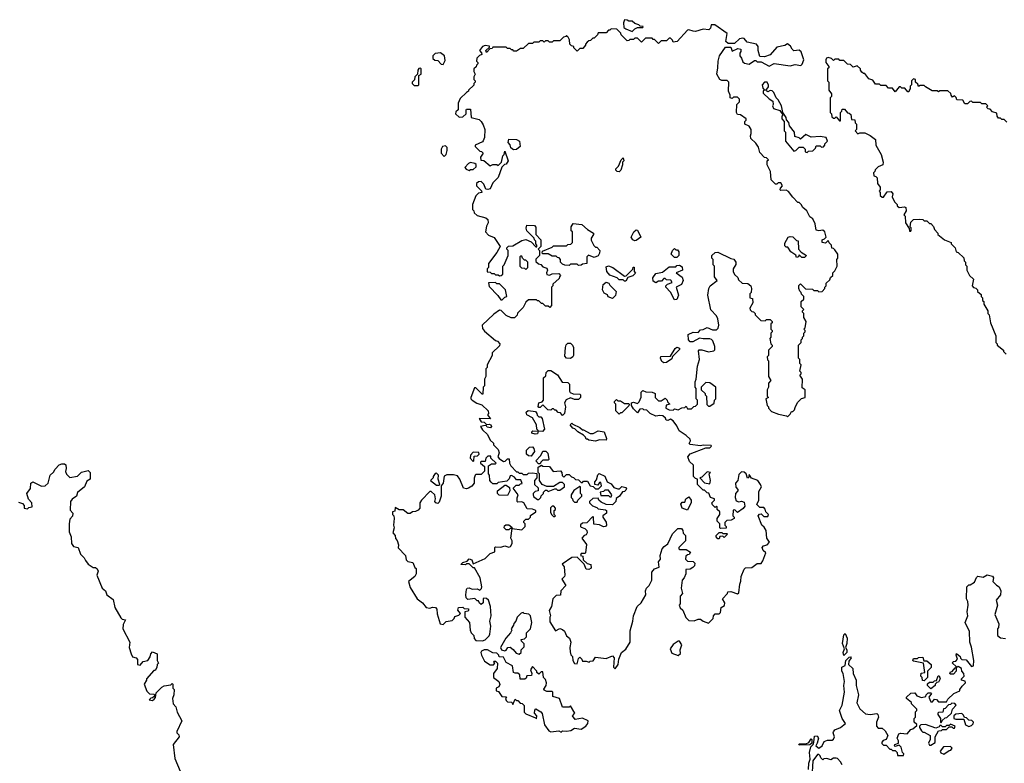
# Model space of a CAD drawing. Extents: x 2494106 to 2685573, y 758056 to 915185.
# Tile 364 of 507: x 2631015 to 2638505, y 829163 to 834820. Entities that reach past the tile are written whole.
import ezdxf

# ---------------------------------------------------------------- set-up
doc = ezdxf.new("R2010")
doc.units = 0

msp = doc.modelspace()

# ---------------------------------------------------------------- linework, layer by layer
at = {"layer": '0CON05XD'}
for points in [[(2635675, 834730), (2635695, 834750), (2635715, 834760), (2635755, 834760), (2635758.3, 834768.3), (2635735, 834770), (2635725, 834780), (2635695, 834790), (2635675, 834810), (2635648.3, 834808.3), (2635635, 834817.5), (2635615, 834820), (2635607.5, 834795), (2635611.7, 834761.7), (2635625, 834750), (2635675, 834730)], [(2636475, 834100), (2636467.5, 834115), (2636470, 834175), (2636490, 834195), (2636490, 834215), (2636475, 834230), (2636445, 834230), (2636435, 834220), (2636420, 834225), (2636420, 834245), (2636407.5, 834275), (2636410, 834345), (2636397, 834357), (2636355, 834357.5), (2636340, 834365), (2636317.5, 834405), (2636326.7, 834455), (2636327.5, 834505), (2636337.5, 834545), (2636385, 834610), (2636425, 834610), (2636435, 834580), (2636478.3, 834601.7), (2636500, 834595), (2636501.7, 834578.3), (2636492.5, 834565), (2636492.5, 834545), (2636506.7, 834526.7), (2636515, 834500), (2636528.3, 834488.3), (2636565, 834482.5), (2636605, 834510), (2636615, 834510), (2636625, 834500), (2636655, 834500), (2636715, 834467.5), (2636755, 834487.5), (2636875, 834470), (2636915, 834480), (2636957.5, 834472.5), (2636968.3, 834481.7), (2636980, 834515), (2636960, 834575), (2636945, 834587.5), (2636903, 834583), (2636890, 834595), (2636879.3, 834619.3), (2636855, 834637.5), (2636835, 834622.5), (2636775, 834610), (2636725, 834552.5), (2636681.7, 834538.3), (2636645, 834540), (2636632.5, 834585), (2636632.5, 834615), (2636620, 834635), (2636548.3, 834648.3), (2636526.4, 834676.4), (2636515, 834680), (2636490, 834675), (2636451.7, 834638.3), (2636405, 834640), (2636387.5, 834655), (2636397.5, 834715), (2636301.7, 834781.7), (2636275, 834780), (2636270, 834755), (2636257, 834743), (2636215, 834748.8), (2636155, 834730), (2636138.3, 834731.7), (2636105, 834742.5), (2636095, 834740), (2636017, 834653), (2635985, 834650), (2635980, 834665), (2635965, 834680), (2635955, 834680), (2635935, 834660), (2635895, 834660), (2635875, 834640), (2635845, 834670), (2635835, 834670), (2635825, 834680), (2635775, 834680), (2635745, 834650), (2635715, 834680), (2635695, 834680), (2635685, 834670), (2635655, 834670), (2635648.3, 834661.7), (2635635, 834660), (2635590, 834705), (2635588.3, 834718.3), (2635558.3, 834748.3), (2635515, 834750), (2635505, 834740), (2635495, 834740), (2635475, 834720), (2635415, 834720), (2635410, 834705), (2635385, 834680), (2635375, 834680), (2635358.3, 834661.7), (2635345, 834660), (2635331.7, 834648.3), (2635320, 834635), (2635320, 834625), (2635298.3, 834601.7), (2635275, 834600), (2635255, 834580), (2635230, 834605), (2635230, 834615), (2635211.7, 834621.7), (2635200, 834635), (2635197, 834667), (2635188.3, 834688.3), (2635175, 834700), (2635168.3, 834691.7), (2635151.7, 834688.3), (2635125, 834660), (2635075, 834660), (2635065, 834650), (2635045, 834650), (2635035, 834660), (2635015, 834660), (2635005, 834650), (2634995, 834660), (2634975, 834660), (2634965, 834650), (2634925, 834650), (2634915, 834640), (2634885, 834640), (2634845, 834600), (2634825, 834600), (2634795, 834580), (2634775, 834580), (2634765, 834590), (2634755, 834590), (2634745, 834600), (2634725, 834600), (2634715, 834610), (2634615, 834610), (2634608.3, 834601.7), (2634591.7, 834598.3), (2634565, 834570), (2634560, 834585), (2634588.3, 834611.7), (2634588.3, 834618.3), (2634555, 834622.5), (2634535, 834616.7), (2634512.5, 834585), (2634528.3, 834568.3), (2634530, 834555), (2634511.7, 834548.3), (2634491.7, 834528.3), (2634490, 834505), (2634500, 834495), (2634500, 834485), (2634490, 834475), (2634488.3, 834461.7), (2634470, 834445), (2634470, 834425), (2634480, 834405), (2634470, 834385), (2634470, 834365), (2634480, 834355), (2634480, 834345), (2634470, 834335), (2634468.3, 834321.7), (2634430, 834285), (2634430, 834275), (2634413.6, 834266.4), (2634365, 834220), (2634350, 834185), (2634350, 834135), (2634331.7, 834118.3), (2634330, 834105), (2634358.3, 834078.3), (2634385, 834080), (2634410, 834105), (2634410, 834135), (2634415, 834140), (2634445, 834140), (2634450, 834075), (2634510.7, 834060.7), (2634526.1, 834046.1), (2634539.3, 834019.3), (2634552.5, 833985), (2634550, 833925), (2634541.7, 833898.3), (2634535, 833890), (2634480, 833865), (2634480, 833855), (2634515, 833820), (2634528.3, 833818.3), (2634540, 833805), (2634520, 833775), (2634521.7, 833751.7), (2634545, 833750), (2634595, 833707.5), (2634615, 833717.5), (2634645, 833717.5), (2634655, 833710), (2634680, 833735), (2634690, 833785), (2634700, 833795), (2634705, 833820), (2634730, 833745), (2634715, 833720), (2634701.7, 833718.3), (2634681.7, 833698.3), (2634655, 833620), (2634615, 833580), (2634595, 833532.5), (2634575, 833527.5), (2634561.7, 833531.7), (2634545, 833570), (2634525, 833590), (2634505, 833587.5), (2634490, 833575), (2634490, 833555), (2634528.3, 833518.3), (2634530, 833505), (2634505, 833500), (2634485, 833480), (2634460, 833415), (2634460, 833375), (2634470, 833365), (2634471.7, 833351.7), (2634495, 833330), (2634561.7, 833311.7), (2634575, 833300), (2634577.5, 833275), (2634565, 833250), (2634557.5, 833205), (2634581.7, 833181.7), (2634623, 833163), (2634670, 833095), (2634645, 833050), (2634580, 832965), (2634580, 832935), (2634570, 832925), (2634571.7, 832901.7), (2634595, 832900), (2634605, 832890), (2634625, 832890), (2634635, 832880), (2634655, 832880), (2634665, 832872.5), (2634677, 832873), (2634690, 832885), (2634690, 832945), (2634700, 832955), (2634730, 833025), (2634730, 833065), (2634720, 833075), (2634720, 833085), (2634733, 833097), (2634765, 833100), (2634835, 833140), (2634865, 833147.5), (2634905, 833130), (2634941.7, 833091.7), (2634948.3, 833091.7), (2634950, 833105), (2634940, 833115), (2634940, 833135), (2634930, 833145), (2634928.3, 833158.3), (2634873.9, 833213.9), (2634867.5, 833235), (2634873, 833257), (2634930, 833255), (2634941.7, 833241.7), (2634940, 833185), (2634980, 833145), (2634980, 833095), (2634960, 833075), (2634970, 833065), (2634970, 833025), (2634941.7, 832998.3), (2634941.7, 832981.7), (2634961.7, 832961.7), (2634978.3, 832958.3), (2634995, 832940), (2635025, 832930), (2635030, 832915), (2635022.5, 832895), (2635025, 832882.5), (2635045, 832877.5), (2635065, 832887.5), (2635115, 832890), (2635130, 832875), (2635120, 832865), (2635118.3, 832851.7), (2635071.7, 832808.3), (2635070, 832795), (2635060, 832785), (2635060, 832645), (2635048.3, 832631.7), (2635035, 832640), (2635015, 832640), (2634995, 832660), (2634985, 832660), (2634965, 832680), (2634955, 832680), (2634945, 832690), (2634885, 832690), (2634865, 832670), (2634845, 832630), (2634801.7, 832588.3), (2634798.3, 832571.7), (2634778.3, 832551.7), (2634753, 832553), (2634715, 832570), (2634678.3, 832608.3), (2634665, 832610), (2634620.7, 832579.3), (2634533.3, 832495), (2634535, 832470), (2634550.5, 832450.5), (2634635, 832380), (2634650, 832375), (2634667.5, 832355), (2634665, 832340), (2634610, 832285), (2634610, 832265), (2634570, 832195), (2634570, 832175), (2634560, 832165), (2634560, 832105), (2634550, 832085), (2634550, 832035), (2634540, 832025), (2634538.3, 831971.7), (2634531.7, 831971.7), (2634485, 832020), (2634475, 832020), (2634447.5, 831945), (2634447.5, 831935), (2634457.5, 831925), (2634492.3, 831902.3), (2634530.7, 831890.7), (2634577.5, 831845), (2634580, 831825), (2634573, 831813), (2634596.7, 831783.3), (2634510, 831785), (2634525, 831760), (2634547, 831757), (2634565, 831740), (2634585, 831743.3), (2634597.7, 831737.7), (2634603.3, 831725), (2634596.2, 831713.8), (2634570.7, 831720.7), (2634565, 831730), (2634555, 831732.5), (2634520, 831725), (2634535, 831700), (2634572.5, 831665), (2634595, 831620), (2634618.3, 831598.3), (2634620, 831585), (2634655, 831550), (2634662.5, 831525), (2634652.5, 831495), (2634661.7, 831481.7), (2634695, 831460), (2634708.3, 831461.7), (2634725, 831480), (2634738.3, 831478.3), (2634740, 831445), (2634750, 831425), (2634795, 831380), (2634805, 831380), (2634815, 831370), (2634835, 831370), (2634845, 831360), (2634875, 831360), (2634885, 831370), (2634915, 831372.5), (2634948.3, 831368.3), (2634950, 831335), (2634930, 831315), (2634930, 831285), (2634958.3, 831258.3), (2634960, 831235), (2634935, 831230), (2634920, 831215), (2634920, 831205), (2634923.6, 831193.6), (2634955, 831170), (2634965, 831170), (2634980, 831185), (2634983, 831197), (2635000, 831215), (2635000, 831225), (2635015, 831240), (2635025, 831240), (2635035, 831230), (2635085, 831250), (2635095, 831250), (2635105, 831240), (2635125, 831240), (2635160, 831265), (2635160, 831285), (2635145, 831300), (2635125, 831300), (2635075, 831270), (2635025, 831270), (2634990, 831285), (2634970, 831315), (2634970, 831365), (2634960, 831375), (2634960, 831415), (2634985, 831430), (2634995, 831422.5), (2635045, 831420), (2635073, 831383), (2635128.3, 831388.3), (2635140, 831375), (2635141.7, 831351.7), (2635155, 831340), (2635175, 831360), (2635195, 831360), (2635211.7, 831341.7), (2635228.3, 831338.3), (2635243, 831323), (2635265, 831320), (2635285, 831300), (2635295, 831300), (2635305, 831310), (2635335, 831310), (2635353.6, 831273.6), (2635377.5, 831267.5), (2635395, 831250), (2635418.3, 831251.7), (2635440, 831275), (2635435, 831300), (2635425, 831300), (2635411.7, 831278.3), (2635390, 831285), (2635390, 831305), (2635401.7, 831318.3), (2635411.7, 831358.3), (2635422.5, 831367.5), (2635465, 831347.5), (2635483.6, 831303.6), (2635515, 831290), (2635535, 831260), (2635565, 831250), (2635578.3, 831251.7), (2635595, 831267.5), (2635625, 831260), (2635630, 831255), (2635625, 831240), (2635615, 831230), (2635601.7, 831228.3), (2635577.5, 831195), (2635551.7, 831178.3), (2635550, 831155), (2635525, 831130), (2635475, 831132.5), (2635438.3, 831148.3), (2635420, 831165), (2635415, 831180), (2635375, 831177.5)], [(2634235, 834480), (2634251.7, 834508.3), (2634247.5, 834545), (2634215, 834566.7), (2634175, 834562.5), (2634157.5, 834545), (2634157.5, 834525), (2634173, 834513), (2634195, 834510), (2634221.7, 834481.7), (2634235, 834480)], [(2638525, 834040), (2638505, 834060), (2638485, 834060), (2638475, 834070), (2638461.7, 834071.7), (2638450, 834085), (2638448.3, 834108.3), (2638415, 834120), (2638398.3, 834138.3), (2638381.7, 834141.7), (2638370, 834155), (2638380, 834165), (2638365, 834180), (2638335, 834180), (2638325, 834190), (2638265, 834190), (2638255, 834200), (2638241.7, 834198.3), (2638225, 834180), (2638205, 834180), (2638188.3, 834208.3), (2638145, 834210), (2638138.3, 834228.3), (2638125, 834240), (2638111.7, 834231.7), (2638100, 834245), (2638098.3, 834258.3), (2638075, 834280), (2638015, 834280), (2638005, 834270), (2637995, 834280), (2637955, 834280), (2637905, 834310), (2637895, 834320), (2637865, 834320), (2637851.7, 834311.7), (2637848.3, 834328.3), (2637830, 834345), (2637830, 834365), (2637815, 834370), (2637800, 834355), (2637800, 834325), (2637790, 834315), (2637790, 834295), (2637780, 834285), (2637778.3, 834271.7), (2637771.7, 834271.7), (2637748.3, 834298.3), (2637725, 834300), (2637715, 834310), (2637705, 834310), (2637675, 834270), (2637655, 834300), (2637625, 834300), (2637605, 834320), (2637565, 834320), (2637555, 834330), (2637525, 834330), (2637505, 834360), (2637475, 834370), (2637445, 834410), (2637435, 834410), (2637421.7, 834421.7), (2637410, 834435), (2637410, 834445), (2637385, 834470), (2637355, 834460), (2637335, 834480), (2637311.7, 834481.7), (2637285, 834510), (2637255, 834510), (2637245, 834520), (2637215, 834520), (2637205, 834510), (2637190, 834525), (2637165, 834532.5), (2637151.7, 834528.3), (2637147.5, 834515), (2637147.5, 834495), (2637170, 834465), (2637170, 834455), (2637160, 834445), (2637160, 834355), (2637170, 834345), (2637170, 834285), (2637190, 834255), (2637190, 834235), (2637180, 834225), (2637180, 834115), (2637190, 834105), (2637191.7, 834081.7), (2637205, 834070), (2637215, 834070), (2637225, 834080), (2637251.7, 834051.7), (2637258.3, 834051.7), (2637260, 834115), (2637270, 834125), (2637271.7, 834138.3), (2637288.3, 834138.3), (2637311.7, 834111.7), (2637325, 834110), (2637338.3, 834098.3), (2637341.7, 834061.7), (2637368.3, 834058.3), (2637370, 834035), (2637380, 834025), (2637380, 833985), (2637370, 833975), (2637391.7, 833951.7), (2637405, 833960), (2637445, 833960), (2637485, 833940), (2637525, 833907.5), (2637527.5, 833865), (2637567.5, 833795), (2637582.5, 833735), (2637580, 833715), (2637545, 833700), (2637521.7, 833678.3), (2637520, 833665), (2637510, 833655), (2637511.7, 833631.7), (2637528.3, 833628.3), (2637537, 833617), (2637540, 833575), (2637560, 833545), (2637560, 833525), (2637552.5, 833515), (2637560, 833505), (2637561.7, 833481.7), (2637575, 833470), (2637585, 833470), (2637615, 833510), (2637645, 833512.5), (2637656.4, 833496.4), (2637653, 833473), (2637670, 833435), (2637690, 833415), (2637690, 833405), (2637705, 833390), (2637745, 833397.5), (2637755, 833390), (2637757.5, 833365), (2637740, 833335), (2637750, 833325), (2637752.5, 833275), (2637781.7, 833231.7), (2637785, 833210), (2637795, 833210), (2637797, 833217), (2637796.4, 833236.4), (2637790, 833245), (2637795, 833280), (2637815, 833300), (2637858.3, 833301.7), (2637885, 833300), (2637895, 833290), (2637915, 833290), (2637935, 833270), (2637945, 833270), (2637967, 833247), (2637973, 833223), (2638000, 833195), (2638000, 833185), (2638050, 833145), (2638100, 833125), (2638100, 833115), (2638130, 833085), (2638140, 833055), (2638155, 833050), (2638198.3, 833008.3), (2638200, 832985), (2638210, 832975), (2638210, 832955), (2638220, 832945), (2638220, 832915), (2638240, 832875), (2638270, 832845), (2638260, 832795), (2638271.7, 832781.7), (2638288.3, 832778.3), (2638300, 832765), (2638301.7, 832751.7), (2638328.3, 832728.3), (2638330, 832715), (2638340, 832705), (2638340, 832685), (2638350, 832675), (2638350, 832655), (2638380, 832605), (2638380, 832585), (2638390, 832575), (2638400, 832515), (2638440, 832415), (2638440, 832365), (2638450, 832355), (2638450, 832345), (2638500, 832305), (2638500, 832295), (2638520, 832275)], [(2634045, 834320), (2634050, 834325), (2634050, 834395), (2634070, 834405), (2634070, 834445), (2634065, 834450), (2634051.7, 834448.3), (2634043, 834437), (2634040, 834405), (2634020, 834385), (2634018.3, 834361.7), (2634000, 834345), (2634000, 834335), (2634015, 834320), (2634045, 834320)], [(2637005, 833810), (2637015, 833820), (2637048.3, 833821.7), (2637068.3, 833841.7), (2637075, 833860), (2637105, 833860), (2637115, 833850), (2637128.3, 833851.7), (2637140, 833865), (2637140, 833875), (2637160, 833895), (2637150, 833925), (2637105, 833932.5), (2637035, 833927.5), (2636995, 833947.5), (2636955, 833910), (2636945, 833920), (2636911.7, 833931.7), (2636910, 833965), (2636871.7, 834011.7), (2636866.7, 834036.7), (2636848.3, 834058.3), (2636846.7, 834076.7), (2636820, 834115), (2636810, 834165), (2636785, 834210), (2636770, 834225), (2636752.5, 834265), (2636739.3, 834279.3), (2636725, 834282.5), (2636705, 834270), (2636691.7, 834281.7), (2636711.7, 834308.3), (2636711.7, 834321.7), (2636700, 834345), (2636680, 834345), (2636662.5, 834325), (2636668.3, 834298.3), (2636680, 834285), (2636670, 834275), (2636671.7, 834261.7), (2636717, 834217), (2636745, 834200), (2636747.5, 834175), (2636742.5, 834165), (2636750, 834145), (2636798.3, 834128.3), (2636820, 834095), (2636813, 834087), (2636813, 834067), (2636830, 834045), (2636830, 833975), (2636840, 833965), (2636840, 833895), (2636905, 833820), (2636920, 833825), (2636945, 833850), (2636975, 833850), (2636990, 833835), (2636990, 833815), (2637005, 833810)], [(2635545, 829882.5), (2635566.4, 829913.6), (2635573.3, 829955), (2635593.9, 830006.1), (2635625, 830032.5), (2635660, 830085), (2635659.3, 830170.7), (2635680, 830245), (2635683.8, 830285), (2635712.5, 830355), (2635742.5, 830385), (2635777.5, 830445), (2635776.7, 830475), (2635783.3, 830495), (2635802.5, 830515), (2635822.5, 830555), (2635824.1, 830615.9), (2635845, 830642.5), (2635880, 830655), (2635873.3, 830695), (2635890, 830715), (2635887.5, 830745), (2635903.3, 830795), (2635917, 830813), (2635946.4, 830833.6), (2635981.7, 830908.3), (2636021.7, 830948.3), (2636048.3, 830948.3), (2636060, 830935), (2636063, 830913), (2636080, 830895), (2636080, 830855), (2636030, 830805), (2636030, 830795), (2636035, 830790), (2636085, 830790), (2636118.3, 830768.3), (2636108.3, 830751.7), (2636095, 830750), (2636081.7, 830738.3), (2636080, 830715), (2636095, 830700), (2636137, 830697), (2636150, 830685), (2636147.5, 830665), (2636135, 830652.5), (2636115, 830640), (2636081.7, 830638.3), (2636082.5, 830605), (2636070, 830575), (2636053.3, 830555), (2636047.5, 830495), (2636057.5, 830455), (2636040, 830435), (2636040, 830375), (2636032.5, 830365), (2636040, 830345), (2636058.3, 830328.3), (2636083, 830273), (2636105, 830250), (2636145, 830247.5), (2636175, 830260), (2636195, 830260), (2636213.3, 830243.3), (2636255, 830230), (2636290, 830265), (2636292.5, 830285), (2636305, 830300), (2636335, 830300), (2636345, 830310), (2636351.7, 830348.3), (2636377, 830363), (2636380, 830385), (2636360, 830415), (2636400, 830455), (2636401.7, 830468.3), (2636425, 830470), (2636475, 830452.5), (2636485, 830460), (2636492.5, 830525), (2636501.7, 830548.3), (2636502.5, 830585), (2636525, 830640), (2636535, 830650), (2636585, 830652.5), (2636625, 830682.5), (2636655, 830682.5), (2636667, 830703), (2636690, 830765), (2636671.7, 830781.7), (2636663.3, 830805), (2636673.9, 830816.1), (2636700, 830825), (2636720, 830845), (2636697.5, 830875), (2636692.5, 830935), (2636679.3, 830959.3), (2636660, 830975), (2636632.5, 831045), (2636641.7, 831058.3), (2636655, 831060), (2636675, 831040), (2636705, 831040), (2636710, 831055), (2636690, 831075), (2636687, 831097), (2636675, 831110), (2636645, 831110), (2636623, 831133), (2636637.5, 831165), (2636638.3, 831231.7), (2636657.5, 831265), (2636650, 831285), (2636630, 831315), (2636581.7, 831331.7), (2636565, 831360), (2636560, 831335), (2636551.7, 831331.7), (2636540, 831365), (2636525, 831377.5), (2636505, 831380), (2636485, 831360), (2636477.5, 831315), (2636460, 831295), (2636463, 831263), (2636477, 831247), (2636477.5, 831235), (2636460, 831215), (2636457.5, 831185), (2636465, 831160), (2636485, 831152.5), (2636505, 831157.5), (2636525, 831150), (2636531.7, 831118.3), (2636519.3, 831100.7), (2636475, 831070), (2636455, 831090), (2636441.7, 831088.3), (2636440, 831045), (2636450, 831035), (2636450, 831025), (2636427, 831013), (2636395, 831010), (2636380, 830995), (2636380, 830975), (2636390, 830965), (2636388.3, 830951.7), (2636345, 830950), (2636340, 830955), (2636340, 830985), (2636320, 831005), (2636320, 831025), (2636340, 831055), (2636340, 831075), (2636320, 831095), (2636320, 831115), (2636315, 831120), (2636305, 831110), (2636285, 831130), (2636280, 831145), (2636300, 831165), (2636300, 831175), (2636270, 831185), (2636257, 831217), (2636245, 831220), (2636225, 831240), (2636215, 831240), (2636170, 831285), (2636170, 831325), (2636155, 831330), (2636140, 831345), (2636141.7, 831431.7), (2636109.3, 831459.3), (2636097.5, 831495), (2636115, 831517.5), (2636235, 831563.3), (2636265, 831563.3), (2636277.5, 831575), (2636275, 831580), (2636215, 831583.3), (2636195, 831578.8), (2636115, 831587.5), (2636107.5, 831595), (2636117.5, 831615), (2636115, 831630), (2636085, 831657.5), (2636031.7, 831691.7), (2636015, 831730), (2635985, 831767.5), (2635965, 831780), (2635945, 831770), (2635933, 831773), (2635928.3, 831788.3), (2635907, 831807), (2635885, 831810), (2635853, 831803), (2635810, 831825), (2635785, 831850), (2635763, 831853), (2635755, 831860), (2635731.7, 831858.3), (2635715, 831830), (2635685, 831860), (2635670, 831885), (2635670, 831905), (2635685, 831910), (2635715, 831900), (2635728.3, 831911.7), (2635741.7, 831948.3), (2635743, 831987), (2635755, 832000), (2635778.3, 831988.3), (2635825, 831987.5), (2635845, 831980), (2635850, 831975), (2635850, 831945), (2635875, 831920), (2635895, 831920), (2635925, 831940), (2635940, 831925), (2635941.7, 831911.7), (2635960, 831895), (2635931.7, 831888.3), (2635930, 831865), (2635955, 831852.5), (2635985, 831850), (2635995, 831860), (2636025, 831852.5), (2636053, 831867), (2636075, 831870), (2636085, 831880), (2636095, 831860), (2636125, 831860), (2636143, 831877), (2636155, 831880), (2636170, 831895), (2636170, 831925), (2636160, 831935), (2636160, 832015), (2636152.5, 832025), (2636152.5, 832065), (2636160, 832085), (2636170, 832185), (2636187.5, 832235), (2636178.3, 832301.7), (2636182.5, 832307.5), (2636205, 832307.5), (2636255, 832292.5), (2636295, 832300), (2636301.7, 832308.3), (2636302.5, 832335), (2636287, 832377), (2636277, 832387), (2636265, 832392.5), (2636215, 832391.2), (2636185, 832397.5), (2636135, 832370), (2636115, 832370), (2636102.5, 832385), (2636100, 832425), (2636138.3, 832441.7), (2636175, 832440), (2636195, 832460), (2636215, 832462.5), (2636245, 832477.5), (2636285, 832460), (2636315, 832460), (2636327, 832473), (2636332.5, 832495), (2636326.7, 832545), (2636316.1, 832566.1), (2636273, 832613), (2636250, 832725), (2636257.5, 832775), (2636267.5, 832795), (2636320, 832835), (2636300, 832865), (2636300, 832945), (2636290, 832955), (2636290, 832995), (2636280, 833005), (2636280, 833025), (2636305, 833050), (2636325, 833052.5), (2636425, 833002.5), (2636448.3, 832998.3), (2636462.5, 832975), (2636461.7, 832958.3), (2636442.5, 832925), (2636442.5, 832905), (2636451.7, 832881.7), (2636478.3, 832858.3), (2636481.7, 832841.7), (2636510, 832815), (2636555, 832812.5), (2636577.5, 832795), (2636582.5, 832775), (2636580, 832745), (2636570, 832735), (2636570, 832705), (2636588.3, 832698.3), (2636592.5, 832665), (2636570, 832625), (2636571.7, 832611.7), (2636585, 832600), (2636598.3, 832598.3), (2636610, 832585), (2636610, 832575), (2636651.7, 832531.7), (2636685, 832530), (2636695, 832540), (2636725, 832540), (2636740, 832525), (2636740, 832515), (2636730, 832505), (2636730, 832465), (2636740, 832455), (2636740, 832445), (2636730, 832435), (2636730, 832405), (2636722.5, 832395), (2636730, 832355), (2636740, 832345), (2636740, 832335), (2636710, 832305), (2636710, 832265), (2636700, 832255), (2636703, 832233), (2636710, 832225), (2636710, 832105), (2636730, 832075), (2636710, 832055), (2636710, 832025), (2636700, 832005), (2636700, 831955), (2636710, 831945), (2636690, 831935), (2636700, 831885), (2636710, 831875), (2636710, 831865), (2636735, 831840), (2636788.3, 831818.3), (2636847.5, 831807.5), (2636855, 831800), (2636875, 831820), (2636885, 831840), (2636895, 831840), (2636908.3, 831851.7), (2636915, 831870), (2636931.7, 831908.3), (2636961.7, 831938.3), (2636990, 831945), (2636990, 832005), (2636968.3, 832018.3), (2636970, 832085), (2636950, 832115), (2636960, 832125), (2636960, 832135), (2636950, 832145), (2636960, 832195), (2636950, 832205), (2636950, 832235), (2636940, 832245), (2636940, 832345), (2636960, 832365), (2636960, 832385), (2636970, 832395), (2636970, 832405), (2636980, 832415), (2636980, 832435), (2636990, 832445), (2636990, 832455), (2636980, 832465), (2636990, 832475), (2636997.5, 832525), (2636980, 832555), (2636980, 832585), (2636970, 832595), (2636970, 832605), (2636980, 832615), (2636960, 832635), (2636960, 832675), (2636980, 832695), (2636980, 832715), (2636961.7, 832731.7), (2636960, 832745), (2636950, 832755), (2636942.5, 832775), (2636943, 832797), (2636955, 832810), (2636993, 832773), (2637045, 832770), (2637055, 832760), (2637085, 832760), (2637095, 832750), (2637118.3, 832751.7), (2637140, 832775), (2637140, 832785), (2637150, 832795), (2637150, 832815), (2637178.3, 832841.7), (2637181.7, 832858.3), (2637200, 832875), (2637200, 832895), (2637215, 832910), (2637232.5, 832945), (2637230, 832995), (2637237.5, 833005), (2637237.5, 833035), (2637215, 833070), (2637205, 833080), (2637191.7, 833081.7), (2637190, 833105), (2637171.7, 833121.7), (2637165, 833140), (2637145, 833120), (2637120, 833125), (2637120, 833145), (2637138.3, 833151.7), (2637150, 833165), (2637140, 833205), (2637125, 833220), (2637095, 833212.5), (2637075, 833220), (2637067, 833267), (2637047.5, 833305), (2637025, 833320), (2637002.5, 833365), (2636971.7, 833391.7), (2636960, 833415), (2636945, 833430), (2636935, 833430), (2636895, 833470), (2636863, 833513), (2636845, 833522.5), (2636805, 833520), (2636800, 833525), (2636801.7, 833538.3), (2636817.5, 833555), (2636805, 833580), (2636785, 833580), (2636775, 833570), (2636765, 833570), (2636732.5, 833602.5), (2636727.5, 833665), (2636700, 833715), (2636700, 833745), (2636710, 833755), (2636695, 833770), (2636681.7, 833771.7), (2636645, 833810), (2636635, 833850), (2636615, 833880), (2636577.5, 833915), (2636573.3, 833936.7), (2636580, 833955), (2636580, 833985), (2636565, 834010), (2636530, 834025), (2636530, 834045), (2636540, 834055), (2636540, 834065), (2636497, 834097), (2636475, 834100)], [(2634770.7, 833830.7), (2634750, 833845), (2634747, 833867), (2634730, 833885), (2634735, 833910), (2634795, 833907.5), (2634817.5, 833895), (2634822.5, 833855), (2634795, 833832.5), (2634770.7, 833830.7)], [(2634245, 833780), (2634260, 833795), (2634267.5, 833825), (2634267, 833847), (2634255, 833860), (2634230, 833855), (2634220, 833835), (2634220, 833805), (2634245, 833780)], [(2635575, 833662.5), (2635560, 833665), (2635550, 833675), (2635550, 833685), (2635570, 833705), (2635590, 833755), (2635605, 833770), (2635610, 833745), (2635600, 833735), (2635600, 833715), (2635587.5, 833675), (2635575, 833662.5)], [(2634435, 833672.5), (2634445, 833680), (2634465, 833680), (2634488.3, 833701.7), (2634488.3, 833718.3), (2634476.7, 833726.7), (2634445, 833732.5), (2634430, 833725), (2634400, 833695), (2634411.7, 833681.7), (2634435, 833672.5)], [(2635265, 832950), (2635255, 832960), (2635205, 832960), (2635195, 832950), (2635163, 832953), (2635145, 832960), (2635130, 832975), (2635130, 832995), (2635118.3, 833008.3), (2635105, 833010), (2635095, 833020), (2635065, 833020), (2635035, 833040), (2634995, 833040), (2634990, 833045), (2634991.7, 833058.3), (2635065, 833090), (2635075, 833100), (2635175, 833100), (2635185, 833110), (2635208.3, 833111.7), (2635220, 833125), (2635220, 833205), (2635210, 833215), (2635210, 833245), (2635225, 833270), (2635291.7, 833261.7), (2635333.6, 833223.6), (2635380, 833195), (2635380, 833185), (2635363, 833157), (2635363, 833143), (2635381.7, 833101.7), (2635395, 833090), (2635405, 833090), (2635427.5, 833065), (2635426.4, 833043.6), (2635416.1, 833023.9), (2635385, 833010), (2635341.7, 833028.3), (2635330, 833015), (2635330, 832965), (2635295, 832960), (2635285, 832952.5), (2635265, 832950)], [(2635695, 833137.5), (2635680, 833145), (2635667.5, 833165), (2635687.5, 833205), (2635705, 833222.5), (2635715, 833220), (2635740, 833165), (2635705, 833140), (2635695, 833137.5)], [(2636985, 833010), (2636965, 833010), (2636945, 833030), (2636940, 833015), (2636925, 833010), (2636918.3, 833028.3), (2636880, 833055), (2636858.3, 833088.3), (2636845, 833090), (2636835, 833100), (2636835, 833120), (2636860, 833165), (2636875, 833170), (2636897, 833167), (2636925, 833140), (2636936.4, 833136.4), (2636940, 833075), (2636960.7, 833050.7), (2637000, 833025), (2636985, 833010)], [(2636015, 833010), (2635995, 833010), (2635970, 833035), (2635980, 833065), (2635995, 833080), (2636005, 833070), (2636018.3, 833068.3), (2636030, 833055), (2636030, 833025), (2636015, 833010)], [(2634865, 832920), (2634880, 832935), (2634880, 832975), (2634865, 832990), (2634855, 832990), (2634840, 833005), (2634835, 833020), (2634825, 833020), (2634820, 833015), (2634820, 832945), (2634831.7, 832931.7), (2634855, 832930), (2634865, 832920)], [(2635625, 832830), (2635615, 832830), (2635605, 832840), (2635575, 832840), (2635560, 832855), (2635505, 832877.5), (2635482.5, 832905), (2635475, 832940), (2635495, 832947.5), (2635525.9, 832935.9), (2635615, 832870), (2635628.3, 832871.7), (2635678.3, 832921.7), (2635681.7, 832938.3), (2635688.3, 832938.3), (2635690, 832905), (2635698.3, 832891.7), (2635678.3, 832871.7), (2635641.7, 832858.3), (2635625, 832830)], [(2635995, 832690), (2635966.1, 832746.1), (2635930, 832785), (2635930, 832795), (2635941.7, 832808.3), (2635978.3, 832821.7), (2635968.3, 832838.3), (2635935, 832840), (2635925, 832850), (2635915, 832850), (2635898.3, 832831.7), (2635875, 832830), (2635855, 832817.5), (2635835, 832830), (2635832.5, 832855), (2635855, 832890), (2635905, 832900), (2635955, 832940), (2636005, 832940), (2636015, 832950), (2636035, 832952.5), (2636055, 832940), (2636057.5, 832915), (2636010, 832895), (2636055, 832860), (2636062.5, 832835), (2636050, 832805), (2636010, 832785), (2636027.5, 832725), (2636015, 832692.5), (2635995, 832690)], [(2634685, 832690), (2634705, 832710), (2634720, 832715), (2634710, 832765), (2634665, 832810), (2634645, 832810), (2634635, 832820), (2634581.7, 832818.3), (2634585, 832790), (2634653, 832723), (2634675, 832690), (2634685, 832690)], [(2635525, 832700), (2635491.7, 832711.7), (2635486.4, 832726.4), (2635460.7, 832740.7), (2635447.5, 832765), (2635452.5, 832805), (2635475, 832822.5), (2635496.4, 832816.4), (2635505, 832800), (2635551.7, 832751.7), (2635547, 832723), (2635525, 832700)], [(2635205, 832243.3), (2635174.2, 832244.2), (2635160.7, 832260.7), (2635167.5, 832325), (2635173, 832347), (2635185, 832360), (2635205, 832360), (2635220, 832345), (2635227.5, 832325), (2635226.7, 832265), (2635222.5, 832255), (2635205, 832243.3)], [(2635915, 832210), (2635900.7, 832220.7), (2635890, 832245), (2635891.7, 832258.3), (2635965, 832260), (2636001.7, 832318.3), (2636015, 832327.5), (2636035, 832320), (2636035, 832310), (2635981.7, 832258.3), (2635975, 832240), (2635935, 832212.5), (2635915, 832210)], [(2635145, 831810), (2635128.3, 831828.3), (2635111.7, 831831.7), (2635095, 831850), (2635085, 831850), (2635075, 831860), (2635065, 831860), (2635055, 831850), (2635031.7, 831851.7), (2634995, 831890), (2634975, 831870), (2634965, 831870), (2634958.3, 831878.3), (2634963.6, 831906.4), (2634988.3, 831911.7), (2635000, 831925), (2635000, 832095), (2635018.3, 832111.7), (2635020, 832135), (2635035, 832150), (2635055, 832150), (2635105, 832117.5), (2635141.7, 832061.7), (2635185, 832060), (2635198.3, 832048.3), (2635197.5, 831995), (2635203.6, 831983.6), (2635225, 831972.5), (2635275, 831970), (2635280, 831965), (2635280, 831945), (2635265, 831930), (2635235, 831930), (2635205, 831942.5), (2635170.7, 831929.3), (2635160, 831905), (2635167.5, 831875), (2635160, 831825), (2635145, 831810)], [(2636265, 831880), (2636298.3, 831901.7), (2636300, 831925), (2636310, 831935), (2636310, 832025), (2636265, 832057.5), (2636235, 832060), (2636200, 832025), (2636200, 832005), (2636230, 831975), (2636230, 831965), (2636240, 831955), (2636241.7, 831891.7), (2636255, 831880), (2636265, 831880)], [(2635575, 831820), (2635550, 831845), (2635550, 831895), (2635540, 831905), (2635540, 831915), (2635555, 831930), (2635565, 831920), (2635585, 831920), (2635615, 831900), (2635645, 831900), (2635650, 831895), (2635648.3, 831881.7), (2635595, 831830), (2635585, 831830), (2635575, 831820)], [(2634935, 831667.5), (2634910, 831675), (2634910, 831685), (2634918.3, 831691.7), (2634960, 831690), (2634960, 831695), (2634950, 831705), (2634947, 831737), (2634915, 831790), (2634872.5, 831815), (2634867.5, 831835), (2634883, 831847), (2634938.3, 831838.3), (2634950, 831825), (2634951.7, 831811.7), (2634965, 831800), (2634978.3, 831798.3), (2634990, 831785), (2635007.5, 831705), (2634991.7, 831688.3), (2634960, 831690), (2634955, 831670), (2634935, 831667.5)], [(2635395, 831612.5), (2635345, 831620), (2635335, 831630), (2635325, 831630), (2635320, 831645), (2635305, 831660), (2635260, 831685), (2635238.3, 831708.3), (2635221.7, 831711.7), (2635201.7, 831738.3), (2635215, 831750), (2635221.7, 831741.7), (2635277, 831717), (2635295, 831700), (2635305, 831700), (2635355, 831672.5), (2635377, 831673), (2635415, 831692.5), (2635460, 831685), (2635477.5, 831635), (2635475, 831620), (2635425, 831622.5), (2635395, 831612.5)], [(2634905, 831500), (2634885, 831502.5), (2634870, 831515), (2634870, 831545), (2634893, 831567), (2634915, 831570), (2634927, 831557), (2634930, 831535), (2634905, 831500)], [(2634535, 830093.8), (2634555, 830102.5), (2634585, 830132.5), (2634590, 830145), (2634598.8, 830205), (2634590, 830245), (2634602.5, 830285), (2634596.4, 830356.4), (2634580, 830405), (2634567, 830417), (2634545, 830420), (2634540, 830415), (2634540, 830385), (2634525, 830370), (2634511.7, 830381.7), (2634505, 830400), (2634495, 830400), (2634477, 830417), (2634425, 830410), (2634411.7, 830421.7), (2634407.5, 830445), (2634412.5, 830485), (2634420, 830495), (2634435, 830497.5), (2634457, 830487), (2634495, 830490), (2634515, 830480), (2634528.3, 830491.7), (2634530, 830505), (2634517.5, 830575), (2634475, 830650), (2634465, 830650), (2634435, 830680), (2634415, 830680), (2634405, 830672.5), (2634370, 830675), (2634385, 830690), (2634418.3, 830701.7), (2634435, 830717.5), (2634455, 830710), (2634465, 830680), (2634555, 830720), (2634595, 830760), (2634628.3, 830771.7), (2634630, 830805), (2634635, 830810), (2634675, 830807.5), (2634705, 830817.5), (2634735, 830807.5), (2634748.3, 830811.7), (2634760, 830835), (2634760, 830855), (2634750, 830875), (2634760, 830950), (2634745, 830950), (2634735, 830940), (2634715, 830940), (2634700, 830955), (2634701.7, 830968.3), (2634713, 830977), (2634735, 830977.5), (2634758.3, 830958.3), (2634760, 830950), (2634835, 830940), (2634860, 830965), (2634860, 830985), (2634850, 830995), (2634850, 831005), (2634865, 831020), (2634885, 831020), (2634900, 831035), (2634901.7, 831048.3), (2634940, 831075), (2634940, 831085), (2634916.4, 831096.4), (2634875, 831100), (2634850, 831145), (2634835, 831152.5), (2634805, 831150), (2634800, 831155), (2634798.3, 831181.7), (2634807.5, 831205), (2634770, 831255), (2634791.7, 831278.3), (2634815, 831280), (2634825, 831290), (2634838.3, 831291.7), (2634828.3, 831318.3), (2634795, 831320), (2634779.3, 831339.3), (2634755, 831352.5), (2634745, 831350), (2634738.3, 831328.3), (2634721.7, 831308.3), (2634655, 831300), (2634645, 831290), (2634615, 831290), (2634601.7, 831301.7), (2634590, 831315), (2634587.5, 831355), (2634580, 831365), (2634580, 831425), (2634605, 831440), (2634635, 831440), (2634640, 831445), (2634600, 831485), (2634598.3, 831498.3), (2634575, 831500), (2634560, 831485), (2634555, 831460), (2634525, 831460), (2634520, 831455), (2634520, 831445), (2634551.7, 831421.7), (2634550, 831385), (2634525, 831360), (2634485, 831360), (2634480, 831355), (2634473, 831333), (2634472.5, 831295), (2634455, 831272.5), (2634430, 831255), (2634415, 831250), (2634390, 831255), (2634362.5, 831325), (2634345, 831350), (2634315, 831357.5), (2634263.6, 831356.4), (2634243, 831347), (2634237, 831293), (2634220, 831275), (2634220, 831195), (2634205, 831150), (2634195, 831140), (2634180, 831145), (2634172.5, 831155), (2634177.5, 831175), (2634172.5, 831205), (2634145, 831230), (2634135, 831230), (2634072.5, 831165), (2634060, 831145), (2634057.5, 831105), (2634045, 831087.5), (2634025, 831077.5), (2634003, 831077), (2633985, 831062.5), (2633967, 831063), (2633931.7, 831091.7), (2633902.5, 831092.5), (2633870, 831110), (2633868.3, 831081.7), (2633850, 831075), (2633850, 831055), (2633860, 831045), (2633862.5, 831025), (2633857.5, 830975), (2633862.5, 830955), (2633852.5, 830915), (2633870, 830895), (2633873, 830873), (2633887, 830857), (2633897.5, 830825), (2633893, 830803), (2633950, 830745), (2633955, 830710), (2633968.3, 830698.3), (2634005, 830690), (2634021.7, 830651.7), (2634030, 830645), (2634030, 830605), (2634020, 830585), (2633973, 830547), (2633985, 830500), (2634037.5, 830415), (2634080, 830385), (2634107, 830347), (2634135, 830342.5), (2634155, 830350), (2634178.3, 830348.3), (2634187.5, 830335), (2634190.7, 830300.7), (2634212.5, 830225), (2634235, 830220), (2634258.3, 830241.7), (2634305, 830250), (2634320, 830265), (2634325, 830280), (2634355, 830290), (2634368.3, 830301.7), (2634348.3, 830328.3), (2634351.7, 830348.3), (2634385, 830350), (2634395, 830340), (2634428.3, 830338.3), (2634430, 830325), (2634425, 830320), (2634400, 830315), (2634400, 830275), (2634437.5, 830235), (2634442.5, 830175), (2634450, 830155), (2634470, 830135), (2634473, 830113), (2634485, 830097.5), (2634535, 830093.8)], [(2634465, 831460), (2634470, 831465), (2634471.7, 831498.3), (2634498.3, 831501.7), (2634510, 831515), (2634507, 831527), (2634465, 831530), (2634443, 831507), (2634442.5, 831485), (2634465, 831460)], [(2634975, 831440), (2634961.7, 831441.7), (2634940, 831465), (2634980, 831505), (2634993.6, 831536.4), (2635017, 831537), (2635031.7, 831521.7), (2635040, 831475), (2635035, 831470), (2634995, 831470), (2634980, 831455), (2634975, 831440)], [(2631005, 831150), (2631035, 831140), (2631050, 831125), (2631050, 831105), (2631075, 831100), (2631085, 831110), (2631110, 831115), (2631107.5, 831145), (2631081.2, 831171.2), (2631070, 831215), (2631096.4, 831253.6), (2631100, 831295), (2631115, 831303.3), (2631180.7, 831270.7), (2631207.5, 831275), (2631231.2, 831295), (2631247.5, 831355), (2631273, 831377), (2631285, 831400), (2631315, 831432.5), (2631335, 831440), (2631355, 831440), (2631365, 831432.5), (2631368.8, 831405), (2631363, 831383), (2631371.7, 831361.7), (2631395, 831337.5), (2631455, 831347.5), (2631485, 831376.7), (2631535, 831390), (2631550, 831375), (2631550, 831325), (2631525, 831310), (2631506.7, 831265), (2631455, 831222.5), (2631446.7, 831195), (2631415, 831173.3), (2631400, 831155), (2631398.3, 831088.3), (2631420, 831065), (2631416.2, 831043.8), (2631395, 831020), (2631390, 830985), (2631390, 830925), (2631407.5, 830885), (2631410, 830835), (2631425, 830812.5), (2631460, 830805), (2631477.5, 830755), (2631506.4, 830726.4), (2631516.4, 830706.4), (2631535, 830677.5), (2631573, 830653), (2631591.7, 830651.7), (2631603, 830643), (2631612.5, 830625), (2631602.5, 830595), (2631642.5, 830495), (2631667.5, 830475), (2631677.5, 830445), (2631725, 830410), (2631738.3, 830348.3), (2631785, 830270), (2631795, 830260), (2631820, 830255), (2631800.7, 830219.3), (2631800, 830185), (2631852.5, 830085), (2631847.5, 830045), (2631862.5, 829995), (2631873.6, 829973.6), (2631900, 829965), (2631911.7, 829951.7), (2631910, 829915), (2631931.7, 829908.3), (2631955, 829937.5), (2631990, 829945), (2632007, 829973), (2632013, 829997), (2632025, 830010), (2632060, 829995), (2632060, 829945), (2632070, 829925), (2632060, 829915), (2632057, 829893), (2632045, 829870), (2632035, 829870), (2631980, 829805), (2631980, 829795), (2631962.5, 829765), (2631983, 829713), (2632001.7, 829691.7), (2632035, 829690), (2632040, 829685), (2632038.3, 829671.7), (2632025, 829660), (2632011.7, 829658.3), (2632000, 829645), (2632025, 829640), (2632038.3, 829651.7), (2632047, 829663), (2632051.7, 829698.3), (2632095, 829742.5), (2632115, 829752.5), (2632165, 829760), (2632175, 829770), (2632180, 829765), (2632180, 829735), (2632190, 829725), (2632187.5, 829685), (2632177.5, 829655), (2632182.5, 829615), (2632201.7, 829591.7), (2632213, 829553), (2632247.5, 829485), (2632210, 829405), (2632210, 829395), (2632225, 829380), (2632227.5, 829365), (2632182.5, 829305), (2632195, 829200), (2632256.2, 829055)], [(2634205, 831280), (2634210, 831285), (2634197.5, 831325), (2634200, 831355), (2634185, 831370), (2634175, 831367.5), (2634160, 831345), (2634160, 831335), (2634140, 831315), (2634185, 831280), (2634205, 831280)], [(2636265, 831290), (2636270, 831315), (2636260, 831365), (2636270, 831375), (2636245, 831380), (2636205, 831340), (2636190, 831335), (2636225, 831297.5), (2636265, 831290)], [(2634725, 831200), (2634662.5, 831202.5), (2634650, 831215), (2634650, 831235), (2634705, 831280), (2634715, 831280), (2634741.7, 831261.7), (2634742.5, 831235), (2634725, 831200)], [(2635255, 831150), (2635260, 831165), (2635290, 831195), (2635290, 831205), (2635280, 831215), (2635280, 831265), (2635275, 831270), (2635230.7, 831239.3), (2635210, 831205), (2635210, 831185), (2635220, 831175), (2635221.7, 831161.7), (2635235, 831150), (2635255, 831150)], [(2635515, 831190), (2635520, 831205), (2635495, 831240), (2635465, 831240), (2635455, 831230), (2635430, 831225), (2635435, 831200), (2635495, 831200), (2635505, 831190), (2635515, 831190)], [(2635375, 831177.5), (2635350, 831155), (2635350, 831145), (2635371.7, 831121.7), (2635405, 831110), (2635415, 831100), (2635471.7, 831091.7), (2635480, 831085), (2635477.5, 831065), (2635450, 831045), (2635450, 831035), (2635477, 830997), (2635477.5, 830975), (2635470, 830965), (2635455, 830962.5), (2635425, 830977.5), (2635381.7, 830981.7), (2635380, 831035), (2635375, 831040), (2635328.3, 830991.7), (2635295, 830990), (2635281.7, 830978.3), (2635280, 830965), (2635285, 830960), (2635315, 830950), (2635330, 830935), (2635332.5, 830915), (2635325, 830900), (2635310, 830895), (2635290, 830875), (2635327, 830827), (2635320, 830765), (2635315, 830760), (2635285, 830760), (2635280, 830745), (2635298.3, 830738.3), (2635301.7, 830711.7), (2635331.7, 830681.7), (2635360, 830675), (2635361.7, 830648.3), (2635345, 830637.5), (2635325, 830640), (2635308.3, 830678.3), (2635255, 830730), (2635215, 830727.5), (2635141.7, 830678.3), (2635157, 830657), (2635162.5, 830595), (2635160, 830585), (2635140, 830565), (2635170, 830515), (2635132.5, 830475), (2635128.3, 830441.7), (2635095, 830440), (2635070, 830415), (2635060, 830355), (2635042.5, 830325), (2635052.5, 830285), (2635047.5, 830275), (2635048.3, 830238.3), (2635091.7, 830171.7), (2635125, 830187.5), (2635145, 830180), (2635158.3, 830168.3), (2635173.6, 830133.6), (2635197.5, 830115), (2635206.2, 830085), (2635198.8, 830045), (2635201.7, 830011.7), (2635208.3, 829988.3), (2635220, 829975), (2635222.5, 829945), (2635235, 829922.5), (2635255, 829920), (2635265, 829960), (2635275, 829970), (2635290, 829955), (2635295, 829940), (2635325, 829940), (2635347.5, 829932.5), (2635355, 829940), (2635378.3, 829941.7), (2635395, 829970), (2635475, 829960), (2635525, 829980), (2635537.5, 829965), (2635532.5, 829895), (2635545, 829882.5)], [(2635085, 831040), (2635090, 831045), (2635080, 831055), (2635080, 831085), (2635090, 831095), (2635090, 831105), (2635078.3, 831118.3), (2635065, 831120), (2635053, 831107), (2635053, 831073), (2635060, 831055), (2635075, 831040), (2635085, 831040)], [(2636095, 831087.5), (2636053.6, 831103.6), (2636043.3, 831135), (2636055, 831150), (2636075, 831150), (2636082.5, 831175), (2636105, 831190), (2636122.5, 831165), (2636123, 831147), (2636095, 831087.5)], [(2636335, 830870), (2636325, 830870), (2636312.5, 830885), (2636313, 830897), (2636335, 830920), (2636355, 830920), (2636365, 830910), (2636395, 830910), (2636400, 830905), (2636375, 830880), (2636365, 830890), (2636341.7, 830888.3), (2636335, 830870)], [(2637016.4, 829116.4), (2637017, 829163), (2637027.5, 829195), (2637022.5, 829245), (2637033, 829287), (2637050, 829305), (2637057, 829323), (2637061.7, 829368.3), (2637081.7, 829371.7), (2637092.5, 829355), (2637082.5, 829315), (2637070, 829295), (2637095, 829277.5), (2637120, 829295), (2637135, 829330), (2637160.7, 829339.3), (2637195, 829340), (2637205, 829347.5), (2637213.3, 829365), (2637202.5, 829395), (2637206.7, 829403.3), (2637215, 829417.5), (2637260, 829435), (2637297.5, 829465), (2637272.5, 829505), (2637250, 829565), (2637272, 829605), (2637288.8, 829705), (2637283.3, 829755), (2637288.8, 829785), (2637280, 829845), (2637270, 829865), (2637270, 829895), (2637295, 829907.5), (2637300, 829945), (2637325, 829970), (2637335, 829972.5), (2637340, 829965), (2637321.2, 829938.8), (2637318.8, 829915), (2637353.3, 829885), (2637356, 829845), (2637377.5, 829795), (2637376.9, 829755), (2637395.9, 829684.1), (2637384.2, 829624.2), (2637405, 829577.5), (2637449.3, 829539.3), (2637485, 829533.8), (2637535, 829542.5), (2637542.5, 829535), (2637546.7, 829515), (2637533.6, 829476.4), (2637532.5, 829445), (2637545, 829430), (2637575, 829430), (2637599.3, 829409.3), (2637620, 829375), (2637606.4, 829343.6), (2637583, 829337), (2637572.5, 829325), (2637573.3, 829313.3), (2637585, 829300), (2637605, 829300), (2637635, 829270), (2637645, 829270), (2637655, 829260), (2637675, 829260), (2637690, 829245), (2637691.7, 829221.7), (2637738.3, 829221.7), (2637740, 829235), (2637730, 829245), (2637720, 829285), (2637705, 829300), (2637675, 829290), (2637670, 829295), (2637672.5, 829305), (2637700, 829315), (2637700, 829335), (2637690, 829355), (2637703.6, 829386.4), (2637715, 829392.5), (2637765, 829387.5), (2637795, 829420), (2637810, 829425), (2637838.3, 829451.7), (2637838.3, 829458.3), (2637820, 829475), (2637820, 829505), (2637830, 829515), (2637830, 829555), (2637840, 829565), (2637840, 829575), (2637831.7, 829581.7), (2637800, 829615), (2637800, 829625), (2637760, 829655), (2637760, 829665), (2637793, 829697), (2637825, 829700), (2637840, 829675), (2637875, 829662.5), (2637908.3, 829671.7), (2637910, 829685), (2637925, 829700), (2637945, 829700), (2637950, 829695), (2637930, 829665), (2637945, 829630), (2637958.3, 829631.7), (2637975, 829650), (2637988.3, 829648.3), (2638005, 829630), (2638065, 829630), (2638075, 829650), (2638120, 829695), (2638167.5, 829715), (2638167.5, 829725), (2638185, 829750), (2638210, 829775), (2638208.3, 829788.3), (2638180, 829795), (2638180, 829805), (2638200, 829825), (2638197.5, 829845), (2638183, 829863), (2638180, 829885), (2638155, 829900), (2638140, 829890), (2638140, 829865), (2638118.3, 829841.7), (2638095, 829840), (2638090, 829845), (2638095, 829860), (2638108.3, 829861.7), (2638131.7, 829888.3), (2638140, 829890), (2638138.3, 829898.3), (2638110, 829925), (2638115, 829937.5), (2638135, 829940), (2638150, 829955), (2638140, 829985), (2638141.7, 829998.3), (2638170, 829975), (2638171.7, 829961.7), (2638183, 829953), (2638215, 829950), (2638255, 829900), (2638270, 829905), (2638272.5, 829945), (2638256.4, 830046.4), (2638243.3, 830085), (2638240, 830165), (2638207.5, 830235), (2638227.5, 830285), (2638222.5, 830315), (2638230, 830365), (2638227.5, 830395), (2638217.5, 830415), (2638220, 830505), (2638235, 830520), (2638245, 830520), (2638279.3, 830540.7), (2638293, 830577), (2638303, 830587), (2638345, 830580), (2638375, 830597.5), (2638416.4, 830586.4), (2638422.5, 830575), (2638417.5, 830545), (2638445, 830517.5), (2638466.4, 830506.4), (2638477.5, 830475), (2638476.7, 830445), (2638442.5, 830405), (2638453.3, 830365), (2638434, 830295), (2638462.5, 830225), (2638460, 830195), (2638452.5, 830185), (2638453.3, 830135), (2638475, 830117.5), (2638515, 830113.3)], [(2634815, 829992.5), (2634830, 830005), (2634830, 830025), (2634851.7, 830048.3), (2634851.7, 830071.7), (2634833, 830093), (2634830, 830105), (2634855, 830110), (2634870, 830125), (2634870, 830155), (2634900, 830185), (2634910, 830235), (2634900, 830285), (2634887, 830297), (2634853, 830303), (2634845, 830310), (2634830, 830305), (2634800, 830275), (2634790, 830245), (2634773, 830227), (2634772.5, 830215), (2634752.5, 830185), (2634757.5, 830175), (2634747.5, 830155), (2634713.9, 830116.1), (2634673, 830043), (2634680, 830025), (2634705, 830017.5), (2634715, 830022.5), (2634727, 830043), (2634746.4, 830046.4), (2634769.3, 830029.3), (2634790.7, 830000.7), (2634815, 829992.5)], [(2637285, 829983.3), (2637278.8, 830005), (2637290, 830035), (2637274.3, 830075), (2637285, 830140), (2637295, 830150), (2637308.8, 830115), (2637308, 830075), (2637296.7, 830045), (2637306.7, 830025), (2637306.1, 830006.1), (2637285, 829983.3)], [(2636025, 829982.5), (2636041.7, 829998.3), (2636040, 830025), (2636052.5, 830065), (2636035, 830092.5), (2636025, 830092.5), (2635985, 830067.5), (2635963.3, 830035), (2635975, 830000), (2636025, 829982.5)], [(2635135, 829400), (2635145, 829410), (2635175, 829407.5), (2635206.4, 829413.6), (2635235, 829430), (2635285, 829422.5), (2635322.5, 829445), (2635336.7, 829465), (2635340, 829485), (2635295, 829507.5), (2635240, 829495), (2635220, 829525), (2635237.5, 829545), (2635205, 829600), (2635195, 829590), (2635145, 829590), (2635120, 829655), (2635071.7, 829671.7), (2635070, 829705), (2635065, 829710), (2635025, 829710), (2635005, 829720), (2635003, 829727), (2635020, 829755), (2635022.5, 829775), (2635015, 829800), (2635000, 829815), (2634995, 829860), (2634981.7, 829858.3), (2634965, 829840), (2634950, 829855), (2634950, 829865), (2634915, 829900), (2634900, 829875), (2634910, 829845), (2634908.3, 829831.7), (2634871.7, 829828.3), (2634868.3, 829811.7), (2634857.5, 829802.5), (2634823, 829803), (2634820, 829835), (2634805, 829847.5), (2634785, 829847.5), (2634772.5, 829855), (2634762.5, 829905), (2634715, 829930), (2634695, 829970), (2634663, 829973), (2634660, 829985), (2634645, 830000), (2634615, 830003.3), (2634573.8, 830026.2), (2634547.5, 830025), (2634527.5, 830015), (2634522.5, 830005), (2634526.7, 829985), (2634550.7, 829940.7), (2634593, 829913), (2634618.3, 829911.7), (2634630, 829925), (2634620, 829935), (2634625, 829940), (2634635, 829940), (2634650, 829925), (2634647, 829883), (2634620, 829845), (2634620, 829815), (2634660, 829785), (2634667, 829763), (2634660, 829745), (2634640, 829735), (2634640, 829715), (2634658.3, 829708.3), (2634681.7, 829671.7), (2634718.3, 829668.3), (2634710, 829655), (2634715, 829640), (2634725, 829630), (2634758.3, 829628.3), (2634765, 829610), (2634785, 829650), (2634795, 829640), (2634805, 829640), (2634821.7, 829621.7), (2634838.3, 829618.3), (2634851.7, 829601.7), (2634851.7, 829551.7), (2634865, 829540), (2634938.3, 829508.3), (2634945, 829500), (2634950, 829525), (2634930, 829545), (2634933, 829567), (2634941.7, 829578.3), (2634980, 829555), (2634988.3, 829541.7), (2635007.5, 829455), (2635040.7, 829410.7), (2635055, 829402.5), (2635115, 829410), (2635135, 829400)], [(2637895, 829790), (2637881.7, 829791.7), (2637880, 829815), (2637870, 829825), (2637871.7, 829848.3), (2637900, 829855), (2637890, 829925), (2637815, 829940), (2637810, 829945), (2637815, 829960), (2637845, 829960), (2637853, 829967), (2637885, 829970), (2637891.7, 829941.7), (2637915, 829942.5), (2637947.5, 829915), (2637948.3, 829891.7), (2637920, 829865), (2637920, 829815), (2637895, 829790)], [(2637945, 829730), (2637920, 829755), (2637921.7, 829768.3), (2637935, 829780), (2637965, 829780), (2637975, 829790), (2637988.3, 829791.7), (2638001.7, 829828.3), (2638008.3, 829828.3), (2638017.5, 829805), (2638005, 829780), (2637991.7, 829778.3), (2637980, 829765), (2637980, 829755), (2637945, 829730)], [(2638025, 829470), (2638031.7, 829488.3), (2638055, 829510), (2638068.3, 829511.7), (2638102.5, 829545), (2638110, 829575), (2638140, 829605), (2638127.5, 829617.5), (2638105, 829620), (2638095, 829610), (2638081.7, 829608.3), (2638055, 829580), (2638041.7, 829578.3), (2638038.3, 829551.7), (2638005, 829550), (2638000, 829545), (2638000, 829535), (2638020, 829505), (2638020, 829475), (2638025, 829470)], [(2638235, 829442.5), (2638255, 829450), (2638267, 829463), (2638270, 829475), (2638258.3, 829488.3), (2638235, 829490), (2638218.3, 829508.3), (2638201.7, 829511.7), (2638195, 829530), (2638181.7, 829541.7), (2638135, 829537.5), (2638120, 829525), (2638120, 829505), (2638135, 829497.5), (2638198.3, 829498.3), (2638210, 829455), (2638235, 829442.5)], [(2637945, 829300), (2637978.3, 829321.7), (2637980, 829365), (2638005, 829410), (2638027.5, 829412.5), (2638035, 829420), (2638065, 829420), (2638085, 829440), (2638105, 829440), (2638115, 829430), (2638125, 829430), (2638130, 829445), (2638095, 829460), (2638085, 829450), (2638065, 829450), (2638055, 829440), (2638035, 829440), (2638025, 829450), (2638015, 829450), (2638010, 829440), (2637985, 829431.2), (2637905, 829458.8), (2637870, 829455), (2637860, 829445), (2637860, 829435), (2637875, 829410), (2637885, 829400), (2637895, 829400), (2637940, 829375), (2637940, 829345), (2637927.5, 829315), (2637935, 829300), (2637945, 829300)], [(2636945, 829300), (2636942.5, 829305), (2636945, 829310), (2636995, 829310), (2637018.3, 829321.7), (2637035, 829350), (2637040, 829345), (2637040, 829315), (2637025, 829302.5), (2636945, 829300)], [(2638045, 829232.5), (2638085, 829260), (2638098.3, 829261.7), (2638108.3, 829278.3), (2638095, 829290), (2638041.7, 829288.3), (2638017.5, 829255), (2638021.7, 829241.7), (2638045, 829232.5)], [(2637271.7, 829151.7), (2637260, 829175), (2637235, 829200), (2637225, 829202.5), (2637205, 829202.5), (2637185, 829190), (2637155, 829200), (2637133, 829197), (2637125, 829190), (2637110, 829205), (2637105, 829220), (2637095, 829230), (2637085, 829230), (2637048.3, 829181.7), (2637040, 829055)]]:
    msp.add_lwpolyline(points, dxfattribs=at)

doc.saveas('drawing.dxf')
